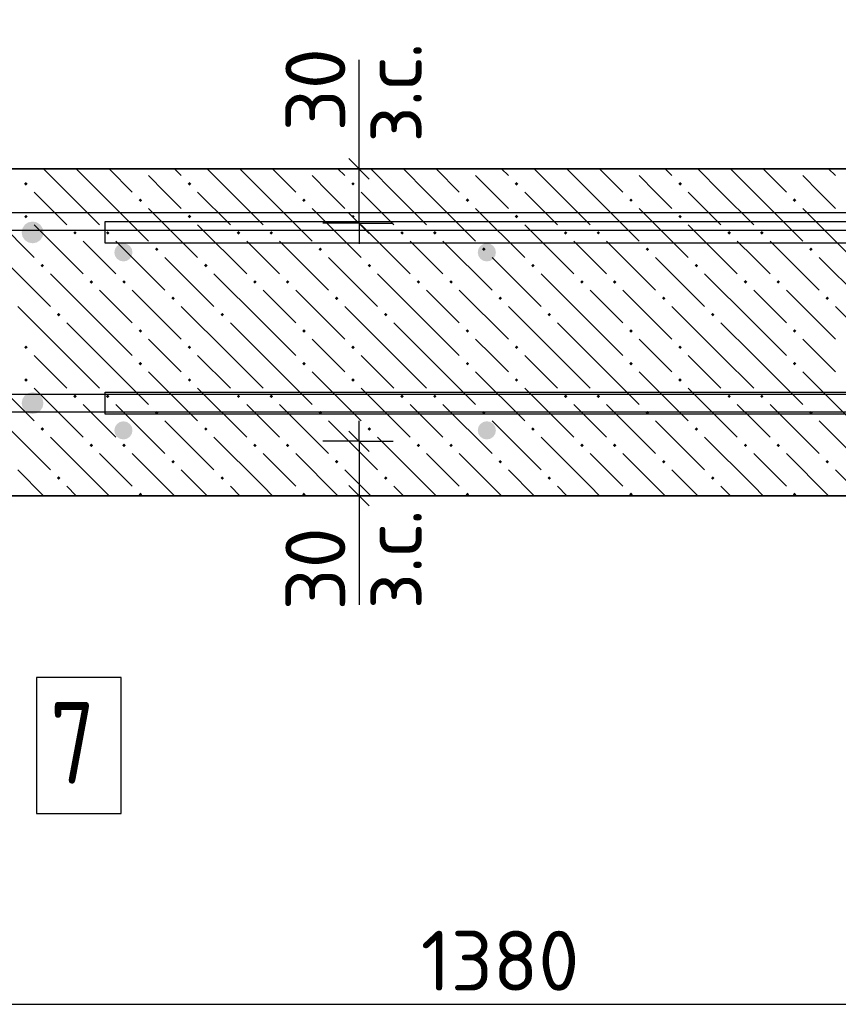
# Model space of a CAD drawing. Header units: millimetres. Extents: x 40580 to 1930067, y -240640 to 81020.
# Tile 489 of 656: x 1165281 to 1168284, y -216883 to -213269. Entities that reach past the tile are written whole.
import ezdxf

# ---------------------------------------------------------------- set-up
doc = ezdxf.new("R2010")
doc.units = ezdxf.units.MM
for name, color, linetype, lineweight in [('Standard', 7, 'Continuous', 25), ('ЖБ Перекрытие верхний уровень', 7, 'Continuous', 35), ('Ребро вкладыша арматура S1', 52, 'Continuous', 25), ('Фоновоя арматура Х1', 52, 'Continuous', 25)]:
    doc.layers.add(name, color=color, linetype=linetype, lineweight=lineweight)
doc.layers.add('Размерная выноска', color=7, linetype='Continuous')
doc.styles.add('ISOCPEUR', font='isocpeur.ttf')

msp = doc.modelspace()

# ---------------------------------------------------------------- hatches: boundary and pattern name
at = {"layer": 'ЖБ Перекрытие верхний уровень', "linetype": 'Continuous', "lineweight": -3, "transparency": 33554687}
for points in [[(1165725.5, -213815.9), (1165723.9, -213817.5), (1165722.3, -213815.9)], [(1166325.5, -213815.9), (1166323.9, -213817.5), (1166322.3, -213815.9)], [(1166925.5, -213815.9), (1166923.9, -213817.5), (1166922.3, -213815.9)], [(1167525.5, -213815.9), (1167523.9, -213817.5), (1167522.3, -213815.9)], [(1168125.5, -213815.9), (1168123.9, -213817.5), (1168122.3, -213815.9)], [(1165297.4, -213871), (1165303.9, -213864.5), (1165310.4, -213871), (1165303.9, -213877.5)], [(1165897.4, -213871), (1165903.9, -213864.5), (1165910.4, -213871), (1165903.9, -213877.5)], [(1166497.4, -213871), (1166503.9, -213864.5), (1166510.4, -213871), (1166503.9, -213877.5)], [(1167097.4, -213871), (1167103.9, -213864.5), (1167110.4, -213871), (1167103.9, -213877.5)], [(1167697.4, -213871), (1167703.9, -213864.5), (1167710.4, -213871), (1167703.9, -213877.5)], [(1165717.4, -213931), (1165723.9, -213924.5), (1165730.4, -213931), (1165723.9, -213937.5)], [(1166317.4, -213931), (1166323.9, -213924.5), (1166330.4, -213931), (1166323.9, -213937.5)], [(1166917.4, -213931), (1166923.9, -213924.5), (1166930.4, -213931), (1166923.9, -213937.5)], [(1167517.4, -213931), (1167523.9, -213924.5), (1167530.4, -213931), (1167523.9, -213937.5)], [(1168117.4, -213931), (1168123.9, -213924.5), (1168130.4, -213931), (1168123.9, -213937.5)], [(1165297.4, -213991), (1165303.9, -213984.5), (1165310.4, -213991), (1165303.9, -213997.5)], [(1165897.4, -213991), (1165903.9, -213984.5), (1165910.4, -213991), (1165903.9, -213997.5)], [(1166497.4, -213991), (1166503.9, -213984.5), (1166510.4, -213991), (1166503.9, -213997.5)], [(1167097.4, -213991), (1167103.9, -213984.5), (1167110.4, -213991), (1167103.9, -213997.5)], [(1167697.4, -213991), (1167703.9, -213984.5), (1167710.4, -213991), (1167703.9, -213997.5)], [(1165477.4, -214051), (1165483.9, -214044.5), (1165490.4, -214051), (1165483.9, -214057.5)], [(1165597.4, -214051), (1165603.9, -214044.5), (1165610.4, -214051), (1165603.9, -214057.5)], [(1166077.4, -214051), (1166083.9, -214044.5), (1166090.4, -214051), (1166083.9, -214057.5)], [(1166197.4, -214051), (1166203.9, -214044.5), (1166210.4, -214051), (1166203.9, -214057.5)], [(1166677.4, -214051), (1166683.9, -214044.5), (1166690.4, -214051), (1166683.9, -214057.5)], [(1166797.4, -214051), (1166803.9, -214044.5), (1166810.4, -214051), (1166803.9, -214057.5)], [(1167277.4, -214051), (1167283.9, -214044.5), (1167290.4, -214051), (1167283.9, -214057.5)], [(1167397.4, -214051), (1167403.9, -214044.5), (1167410.4, -214051), (1167403.9, -214057.5)], [(1167877.4, -214051), (1167883.9, -214044.5), (1167890.4, -214051), (1167883.9, -214057.5)], [(1167997.4, -214051), (1168003.9, -214044.5), (1168010.4, -214051), (1168003.9, -214057.5)], [(1165777.4, -214111), (1165783.9, -214104.5), (1165790.4, -214111), (1165783.9, -214117.5)], [(1166377.4, -214111), (1166383.9, -214104.5), (1166390.4, -214111), (1166383.9, -214117.5)], [(1166977.4, -214111), (1166983.9, -214104.5), (1166990.4, -214111), (1166983.9, -214117.5)], [(1167577.4, -214111), (1167583.9, -214104.5), (1167590.4, -214111), (1167583.9, -214117.5)], [(1168177.4, -214111), (1168183.9, -214104.5), (1168190.4, -214111), (1168183.9, -214117.5)], [(1165357.4, -214171), (1165363.9, -214164.5), (1165370.4, -214171), (1165363.9, -214177.5)], [(1165957.4, -214171), (1165963.9, -214164.5), (1165970.4, -214171), (1165963.9, -214177.5)], [(1166557.4, -214171), (1166563.9, -214164.5), (1166570.4, -214171), (1166563.9, -214177.5)], [(1167157.4, -214171), (1167163.9, -214164.5), (1167170.4, -214171), (1167163.9, -214177.5)], [(1167757.4, -214171), (1167763.9, -214164.5), (1167770.4, -214171), (1167763.9, -214177.5)], [(1165537.4, -214231), (1165543.9, -214224.5), (1165550.4, -214231), (1165543.9, -214237.5)], [(1165657.4, -214231), (1165663.9, -214224.5), (1165670.4, -214231), (1165663.9, -214237.5)], [(1166137.4, -214231), (1166143.9, -214224.5), (1166150.4, -214231), (1166143.9, -214237.5)], [(1166257.4, -214231), (1166263.9, -214224.5), (1166270.4, -214231), (1166263.9, -214237.5)], [(1166737.4, -214231), (1166743.9, -214224.5), (1166750.4, -214231), (1166743.9, -214237.5)], [(1166857.4, -214231), (1166863.9, -214224.5), (1166870.4, -214231), (1166863.9, -214237.5)], [(1167337.4, -214231), (1167343.9, -214224.5), (1167350.4, -214231), (1167343.9, -214237.5)], [(1167457.4, -214231), (1167463.9, -214224.5), (1167470.4, -214231), (1167463.9, -214237.5)], [(1167937.4, -214231), (1167943.9, -214224.5), (1167950.4, -214231), (1167943.9, -214237.5)], [(1168057.4, -214231), (1168063.9, -214224.5), (1168070.4, -214231), (1168063.9, -214237.5)], [(1165837.4, -214291), (1165843.9, -214284.5), (1165850.4, -214291), (1165843.9, -214297.5)], [(1166437.4, -214291), (1166443.9, -214284.5), (1166450.4, -214291), (1166443.9, -214297.5)], [(1167037.4, -214291), (1167043.9, -214284.5), (1167050.4, -214291), (1167043.9, -214297.5)], [(1167637.4, -214291), (1167643.9, -214284.5), (1167650.4, -214291), (1167643.9, -214297.5)], [(1168237.4, -214291), (1168243.9, -214284.5), (1168250.4, -214291), (1168243.9, -214297.5)], [(1165417.4, -214351), (1165423.9, -214344.5), (1165430.4, -214351), (1165423.9, -214357.5)], [(1166017.4, -214351), (1166023.9, -214344.5), (1166030.4, -214351), (1166023.9, -214357.5)], [(1166617.4, -214351), (1166623.9, -214344.5), (1166630.4, -214351), (1166623.9, -214357.5)], [(1167217.4, -214351), (1167223.9, -214344.5), (1167230.4, -214351), (1167223.9, -214357.5)], [(1167817.4, -214351), (1167823.9, -214344.5), (1167830.4, -214351), (1167823.9, -214357.5)], [(1165717.4, -214411), (1165723.9, -214404.5), (1165730.4, -214411), (1165723.9, -214417.5)], [(1166317.4, -214411), (1166323.9, -214404.5), (1166330.4, -214411), (1166323.9, -214417.5)], [(1166917.4, -214411), (1166923.9, -214404.5), (1166930.4, -214411), (1166923.9, -214417.5)], [(1167517.4, -214411), (1167523.9, -214404.5), (1167530.4, -214411), (1167523.9, -214417.5)], [(1168117.4, -214411), (1168123.9, -214404.5), (1168130.4, -214411), (1168123.9, -214417.5)], [(1165297.4, -214471), (1165303.9, -214464.5), (1165310.4, -214471), (1165303.9, -214477.5)], [(1165897.4, -214471), (1165903.9, -214464.5), (1165910.4, -214471), (1165903.9, -214477.5)], [(1166497.4, -214471), (1166503.9, -214464.5), (1166510.4, -214471), (1166503.9, -214477.5)], [(1167097.4, -214471), (1167103.9, -214464.5), (1167110.4, -214471), (1167103.9, -214477.5)], [(1167697.4, -214471), (1167703.9, -214464.5), (1167710.4, -214471), (1167703.9, -214477.5)], [(1165717.4, -214531), (1165723.9, -214524.5), (1165730.4, -214531), (1165723.9, -214537.5)], [(1166317.4, -214531), (1166323.9, -214524.5), (1166330.4, -214531), (1166323.9, -214537.5)], [(1166917.4, -214531), (1166923.9, -214524.5), (1166930.4, -214531), (1166923.9, -214537.5)], [(1167517.4, -214531), (1167523.9, -214524.5), (1167530.4, -214531), (1167523.9, -214537.5)], [(1168117.4, -214531), (1168123.9, -214524.5), (1168130.4, -214531), (1168123.9, -214537.5)], [(1165297.4, -214591), (1165303.9, -214584.5), (1165310.4, -214591), (1165303.9, -214597.5)], [(1165897.4, -214591), (1165903.9, -214584.5), (1165910.4, -214591), (1165903.9, -214597.5)], [(1166497.4, -214591), (1166503.9, -214584.5), (1166510.4, -214591), (1166503.9, -214597.5)], [(1167097.4, -214591), (1167103.9, -214584.5), (1167110.4, -214591), (1167103.9, -214597.5)], [(1167697.4, -214591), (1167703.9, -214584.5), (1167710.4, -214591), (1167703.9, -214597.5)], [(1165477.4, -214651), (1165483.9, -214644.5), (1165490.4, -214651), (1165483.9, -214657.5)], [(1165597.4, -214651), (1165603.9, -214644.5), (1165610.4, -214651), (1165603.9, -214657.5)], [(1166077.4, -214651), (1166083.9, -214644.5), (1166090.4, -214651), (1166083.9, -214657.5)], [(1166197.4, -214651), (1166203.9, -214644.5), (1166210.4, -214651), (1166203.9, -214657.5)], [(1166677.4, -214651), (1166683.9, -214644.5), (1166690.4, -214651), (1166683.9, -214657.5)], [(1166797.4, -214651), (1166803.9, -214644.5), (1166810.4, -214651), (1166803.9, -214657.5)], [(1167277.4, -214651), (1167283.9, -214644.5), (1167290.4, -214651), (1167283.9, -214657.5)], [(1167397.4, -214651), (1167403.9, -214644.5), (1167410.4, -214651), (1167403.9, -214657.5)], [(1167877.4, -214651), (1167883.9, -214644.5), (1167890.4, -214651), (1167883.9, -214657.5)], [(1167997.4, -214651), (1168003.9, -214644.5), (1168010.4, -214651), (1168003.9, -214657.5)], [(1165777.4, -214711), (1165783.9, -214704.5), (1165790.4, -214711), (1165783.9, -214717.5)], [(1166377.4, -214711), (1166383.9, -214704.5), (1166390.4, -214711), (1166383.9, -214717.5)], [(1166977.4, -214711), (1166983.9, -214704.5), (1166990.4, -214711), (1166983.9, -214717.5)], [(1167577.4, -214711), (1167583.9, -214704.5), (1167590.4, -214711), (1167583.9, -214717.5)], [(1168177.4, -214711), (1168183.9, -214704.5), (1168190.4, -214711), (1168183.9, -214717.5)], [(1165357.4, -214771), (1165363.9, -214764.5), (1165370.4, -214771), (1165363.9, -214777.5)], [(1165957.4, -214771), (1165963.9, -214764.5), (1165970.4, -214771), (1165963.9, -214777.5)], [(1166557.4, -214771), (1166563.9, -214764.5), (1166570.4, -214771), (1166563.9, -214777.5)], [(1167157.4, -214771), (1167163.9, -214764.5), (1167170.4, -214771), (1167163.9, -214777.5)], [(1167757.4, -214771), (1167763.9, -214764.5), (1167770.4, -214771), (1167763.9, -214777.5)], [(1165537.4, -214831), (1165543.9, -214824.5), (1165550.4, -214831), (1165543.9, -214837.5)], [(1165657.4, -214831), (1165663.9, -214824.5), (1165670.4, -214831), (1165663.9, -214837.5)], [(1166137.4, -214831), (1166143.9, -214824.5), (1166150.4, -214831), (1166143.9, -214837.5)], [(1166257.4, -214831), (1166263.9, -214824.5), (1166270.4, -214831), (1166263.9, -214837.5)], [(1166737.4, -214831), (1166743.9, -214824.5), (1166750.4, -214831), (1166743.9, -214837.5)], [(1166857.4, -214831), (1166863.9, -214824.5), (1166870.4, -214831), (1166863.9, -214837.5)], [(1167337.4, -214831), (1167343.9, -214824.5), (1167350.4, -214831), (1167343.9, -214837.5)], [(1167457.4, -214831), (1167463.9, -214824.5), (1167470.4, -214831), (1167463.9, -214837.5)], [(1167937.4, -214831), (1167943.9, -214824.5), (1167950.4, -214831), (1167943.9, -214837.5)], [(1168057.4, -214831), (1168063.9, -214824.5), (1168070.4, -214831), (1168063.9, -214837.5)], [(1165837.4, -214891), (1165843.9, -214884.5), (1165850.4, -214891), (1165843.9, -214897.5)], [(1166437.4, -214891), (1166443.9, -214884.5), (1166450.4, -214891), (1166443.9, -214897.5)], [(1167037.4, -214891), (1167043.9, -214884.5), (1167050.4, -214891), (1167043.9, -214897.5)], [(1167637.4, -214891), (1167643.9, -214884.5), (1167650.4, -214891), (1167643.9, -214897.5)], [(1168237.4, -214891), (1168243.9, -214884.5), (1168250.4, -214891), (1168243.9, -214897.5)], [(1165417.4, -214951), (1165423.9, -214944.5), (1165430.4, -214951), (1165423.9, -214957.5)], [(1166017.4, -214951), (1166023.9, -214944.5), (1166030.4, -214951), (1166023.9, -214957.5)], [(1166617.4, -214951), (1166623.9, -214944.5), (1166630.4, -214951), (1166623.9, -214957.5)], [(1167217.4, -214951), (1167223.9, -214944.5), (1167230.4, -214951), (1167223.9, -214957.5)], [(1167817.4, -214951), (1167823.9, -214944.5), (1167830.4, -214951), (1167823.9, -214957.5)], [(1165717.4, -215011), (1165723.9, -215004.5), (1165730.4, -215011), (1165725.4, -215015.9), (1165722.3, -215015.9)], [(1166317.4, -215011), (1166323.9, -215004.5), (1166330.4, -215011), (1166325.4, -215015.9), (1166322.3, -215015.9)], [(1166917.4, -215011), (1166923.9, -215004.5), (1166930.4, -215011), (1166925.4, -215015.9), (1166922.3, -215015.9)], [(1167517.4, -215011), (1167523.9, -215004.5), (1167530.4, -215011), (1167525.4, -215015.9), (1167522.3, -215015.9)], [(1168117.4, -215011), (1168123.9, -215004.5), (1168130.4, -215011), (1168125.4, -215015.9), (1168122.3, -215015.9)]]:
    msp.add_hatch(color=7, dxfattribs=at).paths.add_polyline_path(points, flags=16)
at = {"layer": 'Ребро вкладыша арматура S1', "linetype": 'Continuous', "lineweight": 25, "transparency": 33554687}
for points in [[(1165368.2, -214049.3), (1165365.2, -214034), (1165356.5, -214021), (1165343.5, -214012.3), (1165328.2, -214009.3), (1165312.9, -214012.3), (1165300, -214021), (1165291.3, -214034), (1165288.2, -214049.3), (1165291.3, -214064.6), (1165300, -214077.6), (1165312.9, -214086.2), (1165328.2, -214089.3), (1165343.5, -214086.2), (1165356.5, -214077.6), (1165365.2, -214064.6)], [(1165368.2, -214675.9), (1165365.2, -214660.6), (1165356.5, -214647.6), (1165343.5, -214639), (1165328.2, -214635.9), (1165312.9, -214639), (1165300, -214647.6), (1165291.3, -214660.6), (1165288.2, -214675.9), (1165291.3, -214691.2), (1165300, -214704.2), (1165312.9, -214712.9), (1165328.2, -214715.9), (1165343.5, -214712.9), (1165356.5, -214704.2), (1165365.2, -214691.2)]]:
    msp.add_hatch(color=7, dxfattribs=at).paths.add_polyline_path(points)
at = {"layer": 'Фоновоя арматура Х1', "linetype": 'Continuous', "lineweight": -3, "transparency": 33554687}
for points in [[(1165694.9, -214122.6), (1165692.4, -214109.9), (1165685.1, -214099), (1165674.3, -214091.8), (1165661.6, -214089.3), (1165648.8, -214091.8), (1165638, -214099), (1165630.8, -214109.9), (1165628.2, -214122.6), (1165630.8, -214135.4), (1165638, -214146.2), (1165648.8, -214153.4), (1165661.6, -214155.9), (1165674.3, -214153.4), (1165685.1, -214146.2), (1165692.4, -214135.4)], [(1167028.2, -214122.6), (1167025.7, -214109.9), (1167018.5, -214099), (1167007.7, -214091.8), (1166994.9, -214089.3), (1166982.2, -214091.8), (1166971.3, -214099), (1166964.1, -214109.9), (1166961.6, -214122.6), (1166964.1, -214135.4), (1166971.3, -214146.2), (1166982.2, -214153.4), (1166994.9, -214155.9), (1167007.7, -214153.4), (1167018.5, -214146.2), (1167025.7, -214135.4)], [(1165694.9, -214775.9), (1165692.4, -214763.2), (1165685.1, -214752.4), (1165674.3, -214745.1), (1165661.6, -214742.6), (1165648.8, -214745.1), (1165638, -214752.4), (1165630.8, -214763.2), (1165628.2, -214775.9), (1165630.8, -214788.7), (1165638, -214799.5), (1165648.8, -214806.7), (1165661.6, -214809.3), (1165674.3, -214806.7), (1165685.1, -214799.5), (1165692.4, -214788.7)], [(1167028.2, -214775.9), (1167025.7, -214763.2), (1167018.5, -214752.4), (1167007.7, -214745.1), (1166994.9, -214742.6), (1166982.2, -214745.1), (1166971.3, -214752.4), (1166964.1, -214763.2), (1166961.6, -214775.9), (1166964.1, -214788.7), (1166971.3, -214799.5), (1166982.2, -214806.7), (1166994.9, -214809.3), (1167007.7, -214806.7), (1167018.5, -214799.5), (1167025.7, -214788.7)]]:
    msp.add_hatch(color=7, dxfattribs=at).paths.add_polyline_path(points)

# ---------------------------------------------------------------- linework, layer by layer
at = {"color": 38, "linetype": 'Continuous', "lineweight": 25, "true_color": 0x5f1e0f, "transparency": 33554687}
for points in [[(1162756.9, -213975.9), (1169794.9, -213975.9), (1169794.9, -214042.6)], [(1162756.9, -213975.9), (1169794.9, -213975.9), (1169794.9, -214042.6)], [(1162756.9, -213975.9), (1169794.9, -213975.9), (1169794.9, -214042.6)], [(1164194.9, -213975.9), (1171232.9, -213975.9), (1171274.7, -213981.8), (1171318.3, -213996.1), (1171358.4, -214018.6), (1171391.4, -214046.1), (1171418.9, -214079.1), (1171441.4, -214119.2), (1171455.7, -214162.8), (1171461.6, -214204.6), (1171461.6, -214480.6), (1171455.7, -214522.4), (1171441.4, -214566), (1171418.9, -214606.1), (1171391.4, -214639.1), (1171358.4, -214666.6), (1171318.3, -214689.1), (1171274.7, -214703.4), (1171232.9, -214709.3), (1164194.9, -214709.3)], [(1164194.9, -213975.9), (1171232.9, -213975.9), (1171274.7, -213981.8), (1171318.3, -213996.1), (1171358.4, -214018.6), (1171391.4, -214046.1), (1171418.9, -214079.1), (1171441.4, -214119.2), (1171455.7, -214162.8), (1171461.6, -214204.6), (1171461.6, -214480.6), (1171455.7, -214522.4), (1171441.4, -214566), (1171418.9, -214606.1), (1171391.4, -214639.1), (1171358.4, -214666.6), (1171318.3, -214689.1), (1171274.7, -214703.4), (1171232.9, -214709.3), (1164194.9, -214709.3)], [(1164194.9, -213975.9), (1171232.9, -213975.9), (1171274.7, -213981.8), (1171318.3, -213996.1), (1171358.4, -214018.6), (1171391.4, -214046.1), (1171418.9, -214079.1), (1171441.4, -214119.2), (1171455.7, -214162.8), (1171461.6, -214204.6), (1171461.6, -214480.6), (1171455.7, -214522.4), (1171441.4, -214566), (1171418.9, -214606.1), (1171391.4, -214639.1), (1171358.4, -214666.6), (1171318.3, -214689.1), (1171274.7, -214703.4), (1171232.9, -214709.3), (1164194.9, -214709.3)], [(1169794.9, -214042.6), (1162761.5, -214042.6)], [(1169794.9, -214042.6), (1162761.5, -214042.6)], [(1169794.9, -214042.6), (1162761.5, -214042.6)], [(1164194.9, -214642.6), (1171228.3, -214642.6), (1171259.6, -214638.2), (1171291.3, -214627.8), (1171320.4, -214611.5), (1171344, -214591.7), (1171363.8, -214568.1), (1171380.1, -214539), (1171390.5, -214507.3), (1171394.9, -214476), (1171394.9, -214209.2), (1171390.5, -214177.9), (1171380.1, -214146.2), (1171363.8, -214117.1), (1171344, -214093.5), (1171320.4, -214073.7), (1171291.3, -214057.4), (1171259.6, -214047), (1171228.3, -214042.6), (1164194.9, -214042.6)], [(1164194.9, -214642.6), (1171228.3, -214642.6), (1171259.6, -214638.2), (1171291.3, -214627.8), (1171320.4, -214611.5), (1171344, -214591.7), (1171363.8, -214568.1), (1171380.1, -214539), (1171390.5, -214507.3), (1171394.9, -214476), (1171394.9, -214209.2), (1171390.5, -214177.9), (1171380.1, -214146.2), (1171363.8, -214117.1), (1171344, -214093.5), (1171320.4, -214073.7), (1171291.3, -214057.4), (1171259.6, -214047), (1171228.3, -214042.6), (1164194.9, -214042.6)], [(1164194.9, -214642.6), (1171228.3, -214642.6), (1171259.6, -214638.2), (1171291.3, -214627.8), (1171320.4, -214611.5), (1171344, -214591.7), (1171363.8, -214568.1), (1171380.1, -214539), (1171390.5, -214507.3), (1171394.9, -214476), (1171394.9, -214209.2), (1171390.5, -214177.9), (1171380.1, -214146.2), (1171363.8, -214117.1), (1171344, -214093.5), (1171320.4, -214073.7), (1171291.3, -214057.4), (1171259.6, -214047), (1171228.3, -214042.6), (1164194.9, -214042.6)], [(1162761.5, -214642.6), (1169794.9, -214642.6), (1169794.9, -214709.3), (1162756.9, -214709.3)], [(1162761.5, -214642.6), (1169794.9, -214642.6), (1169794.9, -214709.3), (1162756.9, -214709.3)], [(1162761.5, -214642.6), (1169794.9, -214642.6), (1169794.9, -214709.3), (1162756.9, -214709.3)]]:
    msp.add_lwpolyline(points, dxfattribs=at)
at = {"color": 7, "linetype": 'Continuous', "lineweight": 25, "transparency": 33554687}
msp.add_lwpolyline([(1165343.2, -216182.6), (1165653.2, -216182.6), (1165653.2, -215682.6), (1165343.2, -215682.6), (1165343.2, -216182.6)], dxfattribs=at)
msp.add_lwpolyline([(1165343.2, -216182.6), (1165653.2, -216182.6), (1165653.2, -215682.6), (1165343.2, -215682.6), (1165343.2, -216182.6)], dxfattribs=at)
msp.add_lwpolyline([(1165343.2, -216182.6), (1165653.2, -216182.6), (1165653.2, -215682.6), (1165343.2, -215682.6), (1165343.2, -216182.6)], dxfattribs=at)
at = {"layer": 'Standard', "color": 7, "linetype": 'Continuous', "lineweight": -3, "transparency": 33554687}
for p, q in [((1166525.9, -213815.9), (1166525.9, -213740.9)), ((1166525.9, -214015.9), (1166525.9, -213815.9)), ((1166525.9, -214015.9), (1166525.9, -214090.9)), ((1166525.9, -214815.9), (1166525.9, -214740.9)), ((1166525.9, -214815.9), (1166525.9, -215015.9)), ((1166525.9, -215015.9), (1166525.9, -215090.9)), ((1162394.9, -216882.6), (1171594.9, -216882.6))]:
    msp.add_line(p, q, dxfattribs=at)
at = {"layer": 'Standard', "color": 7, "linetype": 'Continuous', "lineweight": 25, "transparency": 33554687}
for p, q in [((1166563.4, -213853.4), (1166488.4, -213778.4)), ((1166563.4, -214053.4), (1166488.4, -213978.4)), ((1166488.4, -214778.4), (1166563.4, -214853.4)), ((1166488.4, -214978.4), (1166563.4, -215053.4))]:
    msp.add_line(p, q, dxfattribs=at)
at = {"layer": 'Standard', "color": 251, "linetype": 'Continuous', "lineweight": -3, "true_color": 0x656565, "transparency": 33554687}
for p, q in [((1166525.9, -213815.9), (1166400.9, -213815.9)), ((1166525.9, -213815.9), (1166650.9, -213815.9)), ((1166525.9, -213815.9), (1166825.9, -213815.9)), ((1166525.9, -214015.9), (1166392.6, -214015.9)), ((1166525.9, -214015.9), (1166400.9, -214015.9)), ((1166525.9, -214015.9), (1166650.9, -214015.9)), ((1166525.9, -214815.9), (1166392.6, -214815.9)), ((1166525.9, -214815.9), (1166400.9, -214815.9)), ((1166525.9, -214815.9), (1166650.9, -214815.9)), ((1166525.9, -215015.9), (1166400.9, -215015.9)), ((1166525.9, -215015.9), (1166650.9, -215015.9)), ((1166525.9, -215015.9), (1166825.9, -215015.9))]:
    msp.add_line(p, q, dxfattribs=at)
at = {"layer": 'ЖБ Перекрытие верхний уровень', "transparency": 33554687}
for p, q in [((1178928.2, -213815.9), (1162394.9, -213815.9)), ((1162394.9, -215015.9), (1172594.9, -215015.9))]:
    msp.add_line(p, q, dxfattribs=at)
at = {"layer": 'ЖБ Перекрытие верхний уровень', "color": 9, "linetype": 'Continuous', "lineweight": -3, "true_color": 0xc7c7c7, "transparency": 33554687}
for p, q in [((1165453.9, -213901), (1165368.8, -213815.9)), ((1165488.8, -213815.9), (1165573.9, -213901)), ((1165608.8, -213815.9), (1165693.9, -213901)), ((1165813.9, -213901), (1165753.9, -213841)), ((1165848.8, -213815.9), (1165873.9, -213841)), ((1166053.9, -213901), (1165968.8, -213815.9)), ((1166088.8, -213815.9), (1166173.9, -213901)), ((1166208.8, -213815.9), (1166293.9, -213901)), ((1166413.9, -213901), (1166353.9, -213841)), ((1166448.8, -213815.9), (1166473.9, -213841)), ((1166653.9, -213901), (1166568.8, -213815.9)), ((1166688.8, -213815.9), (1166773.9, -213901)), ((1166808.8, -213815.9), (1166893.9, -213901)), ((1167013.9, -213901), (1166953.9, -213841)), ((1167048.8, -213815.9), (1167073.9, -213841)), ((1167253.9, -213901), (1167168.8, -213815.9)), ((1167288.8, -213815.9), (1167373.9, -213901)), ((1167408.8, -213815.9), (1167493.9, -213901)), ((1167613.9, -213901), (1167553.9, -213841)), ((1167648.8, -213815.9), (1167673.9, -213841)), ((1167853.9, -213901), (1167768.8, -213815.9)), ((1167888.8, -213815.9), (1167973.9, -213901)), ((1168008.8, -213815.9), (1168093.9, -213901)), ((1168213.9, -213901), (1168153.9, -213841)), ((1168248.8, -213815.9), (1168273.9, -213841)), ((1165333.9, -213901), (1165453.9, -214021)), ((1165453.9, -213901), (1165573.9, -214021)), ((1165573.9, -213901), (1165753.9, -214081)), ((1165873.9, -213961), (1165813.9, -213901)), ((1165933.9, -213901), (1166053.9, -214021)), ((1166053.9, -213901), (1166173.9, -214021)), ((1166173.9, -213901), (1166353.9, -214081)), ((1166473.9, -213961), (1166413.9, -213901)), ((1166533.9, -213901), (1166653.9, -214021)), ((1166653.9, -213901), (1166773.9, -214021)), ((1166773.9, -213901), (1166953.9, -214081)), ((1167073.9, -213961), (1167013.9, -213901)), ((1167133.9, -213901), (1167253.9, -214021)), ((1167253.9, -213901), (1167373.9, -214021)), ((1167373.9, -213901), (1167553.9, -214081)), ((1167673.9, -213961), (1167613.9, -213901)), ((1167733.9, -213901), (1167853.9, -214021)), ((1167853.9, -213901), (1167973.9, -214021)), ((1167973.9, -213901), (1168153.9, -214081)), ((1168273.9, -213961), (1168213.9, -213901)), ((1165153.9, -213961), (1165333.9, -214141)), ((1165753.9, -213961), (1165933.9, -214141)), ((1166353.9, -213961), (1166533.9, -214141)), ((1166953.9, -213961), (1167133.9, -214141)), ((1167553.9, -213961), (1167733.9, -214141)), ((1168153.9, -213961), (1168333.9, -214141)), ((1165333.9, -214021), (1165513.9, -214201)), ((1165933.9, -214021), (1166113.9, -214201)), ((1166533.9, -214021), (1166713.9, -214201)), ((1167133.9, -214021), (1167313.9, -214201)), ((1167733.9, -214021), (1167913.9, -214201)), ((1165573.9, -214141), (1165513.9, -214081)), ((1165633.9, -214081), (1165813.9, -214261)), ((1166173.9, -214141), (1166113.9, -214081)), ((1166233.9, -214081), (1166413.9, -214261)), ((1166773.9, -214141), (1166713.9, -214081)), ((1166833.9, -214081), (1167013.9, -214261)), ((1167373.9, -214141), (1167313.9, -214081)), ((1167433.9, -214081), (1167613.9, -214261)), ((1167973.9, -214141), (1167913.9, -214081)), ((1168033.9, -214081), (1168213.9, -214261)), ((1165213.9, -214141), (1165393.9, -214321)), ((1165633.9, -214201), (1165573.9, -214141)), ((1165813.9, -214141), (1165993.9, -214321)), ((1166233.9, -214201), (1166173.9, -214141)), ((1166413.9, -214141), (1166593.9, -214321)), ((1166833.9, -214201), (1166773.9, -214141)), ((1167013.9, -214141), (1167193.9, -214321)), ((1167433.9, -214201), (1167373.9, -214141)), ((1167613.9, -214141), (1167793.9, -214321)), ((1168033.9, -214201), (1167973.9, -214141)), ((1168213.9, -214141), (1168393.9, -214321)), ((1165573.9, -214381), (1165393.9, -214201)), ((1166173.9, -214381), (1165993.9, -214201)), ((1166773.9, -214381), (1166593.9, -214201)), ((1167373.9, -214381), (1167193.9, -214201)), ((1167973.9, -214381), (1167793.9, -214201)), ((1165573.9, -214261), (1165693.9, -214381)), ((1165693.9, -214261), (1165873.9, -214441)), ((1166173.9, -214261), (1166293.9, -214381)), ((1166293.9, -214261), (1166473.9, -214441)), ((1166773.9, -214261), (1166893.9, -214381)), ((1166893.9, -214261), (1167073.9, -214441)), ((1167373.9, -214261), (1167493.9, -214381)), ((1167493.9, -214261), (1167673.9, -214441)), ((1167973.9, -214261), (1168093.9, -214381)), ((1168093.9, -214261), (1168273.9, -214441)), ((1165453.9, -214501), (1165273.9, -214321)), ((1166053.9, -214501), (1165873.9, -214321)), ((1166653.9, -214501), (1166473.9, -214321)), ((1167253.9, -214501), (1167073.9, -214321)), ((1167853.9, -214501), (1167673.9, -214321)), ((1168453.9, -214501), (1168273.9, -214321)), ((1165453.9, -214381), (1165573.9, -214501)), ((1165573.9, -214381), (1165693.9, -214501)), ((1166053.9, -214381), (1166173.9, -214501)), ((1166173.9, -214381), (1166293.9, -214501)), ((1166653.9, -214381), (1166773.9, -214501)), ((1166773.9, -214381), (1166893.9, -214501)), ((1167253.9, -214381), (1167373.9, -214501)), ((1167373.9, -214381), (1167493.9, -214501)), ((1167853.9, -214381), (1167973.9, -214501)), ((1167973.9, -214381), (1168093.9, -214501)), ((1165813.9, -214501), (1165753.9, -214441)), ((1166413.9, -214501), (1166353.9, -214441)), ((1167013.9, -214501), (1166953.9, -214441)), ((1167613.9, -214501), (1167553.9, -214441)), ((1168213.9, -214501), (1168153.9, -214441)), ((1165333.9, -214501), (1165453.9, -214621)), ((1165453.9, -214501), (1165573.9, -214621)), ((1165573.9, -214501), (1165753.9, -214681)), ((1165873.9, -214561), (1165813.9, -214501)), ((1165933.9, -214501), (1166053.9, -214621)), ((1166053.9, -214501), (1166173.9, -214621)), ((1166173.9, -214501), (1166353.9, -214681)), ((1166473.9, -214561), (1166413.9, -214501)), ((1166533.9, -214501), (1166653.9, -214621)), ((1166653.9, -214501), (1166773.9, -214621)), ((1166773.9, -214501), (1166953.9, -214681)), ((1167073.9, -214561), (1167013.9, -214501)), ((1167133.9, -214501), (1167253.9, -214621)), ((1167253.9, -214501), (1167373.9, -214621)), ((1167373.9, -214501), (1167553.9, -214681)), ((1167673.9, -214561), (1167613.9, -214501)), ((1167733.9, -214501), (1167853.9, -214621)), ((1167853.9, -214501), (1167973.9, -214621)), ((1167973.9, -214501), (1168153.9, -214681)), ((1168273.9, -214561), (1168213.9, -214501)), ((1165153.9, -214561), (1165333.9, -214741)), ((1165753.9, -214561), (1165933.9, -214741)), ((1166353.9, -214561), (1166533.9, -214741)), ((1166953.9, -214561), (1167133.9, -214741)), ((1167553.9, -214561), (1167733.9, -214741)), ((1168153.9, -214561), (1168333.9, -214741)), ((1165333.9, -214621), (1165513.9, -214801)), ((1165933.9, -214621), (1166113.9, -214801)), ((1166533.9, -214621), (1166713.9, -214801)), ((1167133.9, -214621), (1167313.9, -214801)), ((1167733.9, -214621), (1167913.9, -214801)), ((1165573.9, -214741), (1165513.9, -214681)), ((1165633.9, -214681), (1165813.9, -214861)), ((1166173.9, -214741), (1166113.9, -214681)), ((1166233.9, -214681), (1166413.9, -214861)), ((1166773.9, -214741), (1166713.9, -214681)), ((1166833.9, -214681), (1167013.9, -214861)), ((1167373.9, -214741), (1167313.9, -214681)), ((1167433.9, -214681), (1167613.9, -214861)), ((1167973.9, -214741), (1167913.9, -214681)), ((1168033.9, -214681), (1168213.9, -214861)), ((1165213.9, -214741), (1165393.9, -214921)), ((1165633.9, -214801), (1165573.9, -214741)), ((1165813.9, -214741), (1165993.9, -214921)), ((1166233.9, -214801), (1166173.9, -214741)), ((1166413.9, -214741), (1166593.9, -214921)), ((1166833.9, -214801), (1166773.9, -214741)), ((1167013.9, -214741), (1167193.9, -214921)), ((1167433.9, -214801), (1167373.9, -214741)), ((1167613.9, -214741), (1167793.9, -214921)), ((1168033.9, -214801), (1167973.9, -214741)), ((1168213.9, -214741), (1168393.9, -214921)), ((1165573.9, -214981), (1165393.9, -214801)), ((1166173.9, -214981), (1165993.9, -214801)), ((1166773.9, -214981), (1166593.9, -214801)), ((1167373.9, -214981), (1167193.9, -214801)), ((1167973.9, -214981), (1167793.9, -214801)), ((1165573.9, -214861), (1165693.9, -214981)), ((1165693.9, -214861), (1165848.8, -215015.9)), ((1166173.9, -214861), (1166293.9, -214981)), ((1166293.9, -214861), (1166448.8, -215015.9)), ((1166773.9, -214861), (1166893.9, -214981)), ((1166893.9, -214861), (1167048.8, -215015.9)), ((1167373.9, -214861), (1167493.9, -214981)), ((1167493.9, -214861), (1167648.8, -215015.9)), ((1167973.9, -214861), (1168093.9, -214981)), ((1168093.9, -214861), (1168248.8, -215015.9)), ((1165368.8, -215015.9), (1165273.9, -214921)), ((1165968.8, -215015.9), (1165873.9, -214921)), ((1166568.8, -215015.9), (1166473.9, -214921)), ((1167168.8, -215015.9), (1167073.9, -214921)), ((1167768.8, -215015.9), (1167673.9, -214921)), ((1168368.8, -215015.9), (1168273.9, -214921)), ((1165453.9, -214981), (1165488.8, -215015.9)), ((1165573.9, -214981), (1165608.8, -215015.9)), ((1166053.9, -214981), (1166088.8, -215015.9)), ((1166173.9, -214981), (1166208.8, -215015.9)), ((1166653.9, -214981), (1166688.8, -215015.9)), ((1166773.9, -214981), (1166808.8, -215015.9)), ((1167253.9, -214981), (1167288.8, -215015.9)), ((1167373.9, -214981), (1167408.8, -215015.9)), ((1167853.9, -214981), (1167888.8, -215015.9)), ((1167973.9, -214981), (1168008.8, -215015.9))]:
    msp.add_line(p, q, dxfattribs=at)
at = {"layer": 'Размерная выноска', "color": 7, "linetype": 'Continuous', "lineweight": -3, "transparency": 33554687}
for p, q in [((1166525.9, -213815.9), (1166525.9, -213415.9)), ((1166525.9, -215015.9), (1166525.9, -215415.9))]:
    msp.add_line(p, q, dxfattribs=at)
at = {"layer": 'Ребро вкладыша арматура S1', "color": 7, "linetype": 'Continuous', "lineweight": 25, "transparency": 33554687}
for points in [[(1178594.9, -214089.3), (1165594.9, -214089.3), (1165594.9, -214009.3), (1178594.9, -214009.3), (1178594.9, -214089.3)], [(1178594.9, -214089.3), (1165594.9, -214089.3), (1165594.9, -214009.3), (1178594.9, -214009.3), (1178594.9, -214089.3)], [(1178594.9, -214089.3), (1165594.9, -214089.3), (1165594.9, -214009.3), (1178594.9, -214009.3), (1178594.9, -214089.3)], [(1178594.9, -214715.9), (1165594.9, -214715.9), (1165594.9, -214635.9), (1178594.9, -214635.9), (1178594.9, -214715.9)], [(1178594.9, -214715.9), (1165594.9, -214715.9), (1165594.9, -214635.9), (1178594.9, -214635.9), (1178594.9, -214715.9)], [(1178594.9, -214715.9), (1165594.9, -214715.9), (1165594.9, -214635.9), (1178594.9, -214635.9), (1178594.9, -214715.9)]]:
    msp.add_lwpolyline(points, dxfattribs=at)

# ---------------------------------------------------------------- texts
at = {"color": 7, "linetype": 'Continuous', "lineweight": 13, "transparency": 33554687, "insert": (1165393.2, -216072.6), "char_height": 300, "width": 326.843, "attachment_point": 7, "style": 'ISOCPEUR'}
msp.add_mtext('\\W0.78;7', dxfattribs=at)
msp.add_mtext('\\W0.78;7', dxfattribs=at)
msp.add_mtext('\\W0.78;7', dxfattribs=at)
at = {"layer": 'Standard', "color": 7, "linetype": 'Continuous', "lineweight": 25, "transparency": 33554687, "char_height": 220, "attachment_point": 7, "rotation": 90, "style": 'ISOCPEUR'}
for s, insert, width in [('з.с.', (1166756.1, -213719.6), 446.072), ('30', (1166475.9, -213678.4), 375.735), ('з.с.', (1166756.1, -215432.7), 446.066), ('30', (1166475.9, -215437.1), 375.735)]:
    msp.add_mtext(s, dxfattribs=dict(at, insert=insert, width=width))
at = {"layer": 'Standard', "color": 7, "linetype": 'Continuous', "lineweight": 25, "transparency": 33554687, "insert": (1166752.5, -216832.6), "char_height": 220, "width": 610.159, "attachment_point": 7, "style": 'ISOCPEUR'}
msp.add_mtext('1380', dxfattribs=at)

doc.saveas('drawing.dxf')
